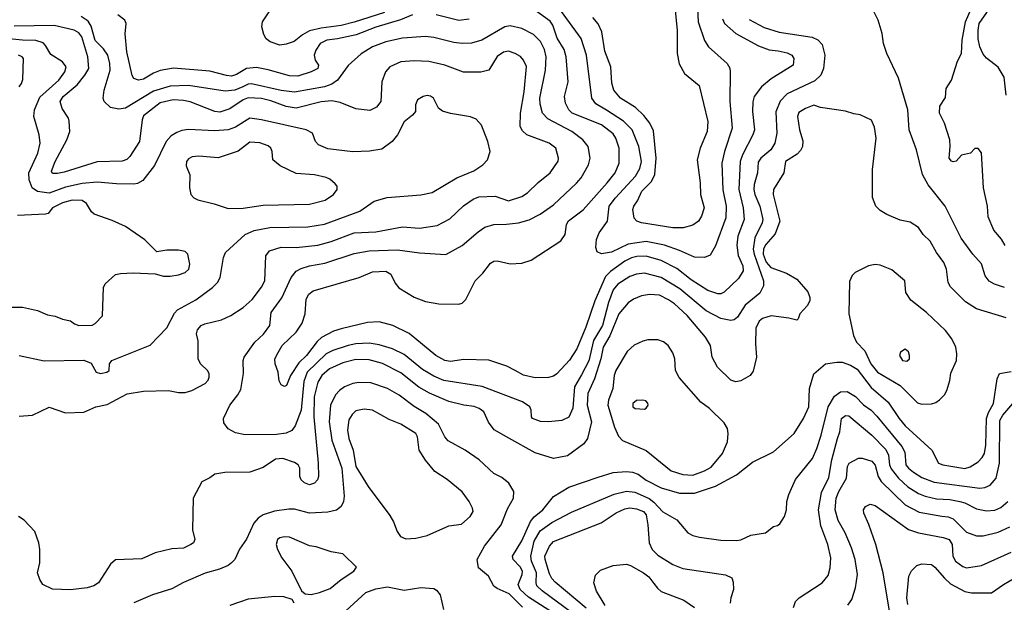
# Model space of a CAD drawing. Extents: x 997026 to 1115308, y 536381 to 619039.
# Tile 449 of 484: x 1081058 to 1086993, y 562737 to 566249. Entities that reach past the tile are written whole.
import ezdxf

# ---------------------------------------------------------------- set-up
doc = ezdxf.new("R2010")
doc.units = 0

msp = doc.modelspace()

# ---------------------------------------------------------------- linework, layer by layer
at = {"layer": '0CON20XD'}
for points in [[(1087004.4, 565794.4), (1086992.4, 565902.4), (1086955, 565962.5), (1086885, 566017.5), (1086865, 566040.6), (1086845.7, 566085.7), (1086835.8, 566134.2), (1086834.4, 566185), (1086842, 566225), (1086887.2, 566292.8), (1086901.5, 566335), (1086921.2, 566525), (1086919, 566585), (1086909.3, 566629.3), (1086892, 566652), (1086855, 566667.4), (1086675, 566660.9), (1086630, 566665), (1086605, 566673.8), (1086580.9, 566705), (1086561.5, 566798.5)], [(1083257.7, 566292.3), (1083075, 566234.1), (1082995, 566214.1), (1082875, 566198.5), (1082805, 566180.8), (1082761.8, 566158.2), (1082712.3, 566117.7), (1082665, 566101.3), (1082625, 566096.1), (1082567.5, 566115), (1082543.8, 566133.8), (1082528.9, 566158.9), (1082517.5, 566205), (1082521.5, 566235), (1082611.8, 566375)], [(1085293.9, 566255), (1085306.4, 566225), (1085375, 566166.2), (1085511.9, 566091.9), (1085575, 566067.3), (1085629.1, 566060.9), (1085685, 566049.1), (1085712, 566035), (1085723.8, 566015), (1085720, 565975), (1085588.5, 565891.5), (1085529.2, 565845), (1085485.6, 565785), (1085476.2, 565753.8), (1085474.6, 565695), (1085487.3, 565585), (1085477.9, 565555), (1085414.7, 565435), (1085401.6, 565395), (1085392.5, 565225), (1085419.5, 565115), (1085425.8, 565045), (1085386.7, 564945), (1085380.4, 564890.4), (1085387.7, 564827.7), (1085417.7, 564765), (1085418.9, 564735), (1085390.9, 564689.1), (1085305, 564605.8), (1085285, 564595.7), (1085265.6, 564595.6), (1085205, 564616.7), (1085105, 564680.7), (1085018.5, 564748.5), (1084925, 564796.7), (1084835, 564823.8), (1084777.9, 564822.1), (1084745, 564814.2), (1084705, 564793.3), (1084618.6, 564731.4), (1084589.7, 564700.3), (1084524.6, 564555), (1084469.7, 564395), (1084415.4, 564265), (1084372.6, 564197.4), (1084294.7, 564115.3), (1084275, 564101.1), (1084245, 564091.5), (1084165, 564090.5), (1084095, 564106.9), (1084045, 564134.3), (1083995, 564161.4), (1083885, 564197.1), (1083735, 564201.1), (1083655, 564189.6), (1083621.2, 564195), (1083565.8, 564225), (1083405, 564357.8), (1083306.6, 564406.6), (1083225, 564426.9), (1083155, 564424.4), (1082995, 564386.2), (1082949.4, 564370.6), (1082877.5, 564332.5), (1082851.3, 564308.7), (1082787.5, 564225), (1082739.6, 564180.4), (1082691.2, 564105), (1082666.1, 564043.9), (1082655, 564037.5), (1082635, 564047.5), (1082622.5, 564072.5), (1082616, 564125), (1082597.1, 564175), (1082595.7, 564205), (1082615, 564243.8), (1082639.4, 564285), (1082724.6, 564365.4), (1082760.2, 564419.8), (1082778.5, 564475), (1082784.5, 564565), (1082801.4, 564595), (1082826.7, 564615), (1083105, 564695.6), (1083185, 564728.6), (1083265, 564732.9), (1083295.4, 564715.4), (1083320.9, 564660.9), (1083342.5, 564632.5), (1083436.4, 564576.4), (1083505, 564550.8), (1083585, 564535.7), (1083705, 564534.3), (1083725, 564540), (1083747.6, 564562.4), (1083802.5, 564675), (1083849.7, 564720.2), (1083895, 564781.1), (1083915, 564792.5), (1083935, 564794.5), (1084015, 564777.3), (1084085, 564781.5), (1084140.2, 564799.8), (1084319.4, 564915), (1084345.6, 564955), (1084354.5, 565015), (1084365, 565037.5), (1084455, 565103.3), (1084599.6, 565265), (1084647.9, 565325), (1084670.4, 565385), (1084671.3, 565475), (1084650.7, 565535), (1084635, 565560.5), (1084565, 565615.8), (1084388.6, 565685), (1084367.8, 565705), (1084347.5, 565745), (1084342.7, 565785), (1084363.9, 565875), (1084351.1, 566025), (1084339.6, 566069.6), (1084298.5, 566138.5), (1084271.5, 566215), (1084255, 566239.5), (1084055.7, 566385)], [(1085140.4, 566395), (1085147.4, 566235), (1085185, 566124.2), (1085210.6, 566085), (1085321.9, 565985), (1085337.6, 565957.6), (1085340.5, 565935), (1085337.8, 565755), (1085353.4, 565595), (1085307.1, 565455), (1085291.2, 565385), (1085295.9, 565224.1), (1085316.7, 565125), (1085313.5, 565055), (1085252.7, 564885), (1085219.6, 564830.4), (1085185, 564816.2), (1085125, 564817.7), (1085035, 564858.2), (1084945, 564890), (1084835, 564911), (1084725, 564896), (1084625, 564846.7), (1084565, 564837.5), (1084538.9, 564848.9), (1084531.1, 564875), (1084535.4, 564925), (1084551.8, 564965), (1084600.6, 565035), (1084611.4, 565125), (1084648.4, 565175), (1084769.4, 565305), (1084795, 565352.9), (1084806.3, 565395), (1084790.8, 565485), (1084749.3, 565585), (1084698.2, 565638.2), (1084595.5, 565704.5), (1084531, 565741), (1084505.9, 565775), (1084474.7, 566035), (1084442.2, 566135), (1084285, 566351.3)], [(1086994.7, 564634.7), (1086934.1, 564654.1), (1086902.3, 564672.3), (1086877.3, 564705), (1086855, 564778.1), (1086803.5, 564835), (1086732.4, 564932.4), (1086635.5, 565125), (1086533.5, 565253.5), (1086498.8, 565315), (1086463.5, 565465), (1086420.4, 565585), (1086410.4, 565705), (1086355, 565896.7), (1086283.8, 566045), (1086263.8, 566105), (1086256, 566165), (1086232, 566245), (1086157.4, 566397.4)], [(1086930.3, 564980.3), (1086895, 565060), (1086890.6, 565125), (1086867.1, 565235), (1086855.9, 565445.9), (1086835, 565472.5), (1086815, 565472.5), (1086790, 565445), (1086735, 565432.5), (1086703.6, 565396.4), (1086685, 565392), (1086675, 565396.7), (1086661.2, 565415), (1086667.5, 565485), (1086664.3, 565525), (1086632.2, 565625), (1086602.9, 565685), (1086605, 565727.5), (1086639.3, 565780.7), (1086642.5, 565835), (1086675.5, 565884.5), (1086710.8, 565999.2), (1086735.7, 566045), (1086739.2, 566125), (1086758.7, 566235), (1086828.2, 566395)], [(1085007.5, 566325), (1085020.5, 566185), (1085020.5, 566045), (1085032.6, 565982.6), (1085064.7, 565924.7), (1085152.7, 565852.7), (1085206.5, 565635), (1085202.2, 565575), (1085159.5, 565475), (1085142.5, 565405), (1085160.5, 565265), (1085162.5, 565195), (1085183.1, 565115), (1085168.6, 565065), (1085149.2, 565035), (1085115, 565010.6), (1085056.2, 564993.8), (1084995, 564993.8), (1084805, 565024.6), (1084778, 565035), (1084762.5, 565052.5), (1084754.4, 565105), (1084760, 565125), (1084782.1, 565157.9), (1084808, 565215), (1084866.8, 565273.2), (1084886.7, 565315), (1084894.8, 565415), (1084879.1, 565579.1), (1084856.9, 565625), (1084820.8, 565670.9), (1084769.2, 565719.2), (1084679.4, 565775), (1084640, 565825), (1084627, 565867), (1084621.2, 565965), (1084585, 566060), (1084567.3, 566175), (1084545, 566224.2), (1084512.3, 566262.3)], [(1085455, 566249.7), (1085545, 566201.1), (1085635, 566174.3), (1085835, 566142.9), (1085868.3, 566128.3), (1085895, 566099.4), (1085911.1, 566035), (1085902.5, 565955), (1085886.2, 565913.8), (1085850.5, 565879.5), (1085685, 565801.6), (1085641.3, 565758.7), (1085616.6, 565693.4), (1085621.9, 565565), (1085610, 565505), (1085586.5, 565465), (1085524.6, 565415), (1085509.3, 565390.7), (1085506, 565325), (1085485.8, 565255), (1085483.3, 565225), (1085489.2, 565195), (1085518.6, 565125), (1085538.1, 565045), (1085533.5, 565025), (1085488.6, 564935), (1085479.1, 564865), (1085484.2, 564835), (1085540.5, 564675), (1085541.9, 564645), (1085519, 564601), (1085430.8, 564529.2), (1085385, 564455.5), (1085365, 564439.1), (1085345, 564436.2), (1085285, 564447.3), (1085195, 564494.7), (1085036.5, 564626.5), (1084925, 564695.8), (1084825, 564720.3), (1084775, 564715.3), (1084735, 564700.7), (1084662.9, 564655), (1084635, 564621.5), (1084606.2, 564545), (1084571.7, 564405), (1084516.1, 564315), (1084488, 564192), (1084445, 564107.5), (1084403, 564035), (1084391.8, 563908.2), (1084367.8, 563852.3), (1084325, 563833.8), (1084245, 563824.6), (1084196.3, 563826.3), (1084148.8, 563845), (1084142, 563855), (1084140, 563895), (1084132, 563915), (1084088, 563945), (1083845, 564038), (1083614, 564074), (1083555, 564099.4), (1083485, 564140.3), (1083375, 564230.3), (1083305, 564265.8), (1083225, 564289.5), (1083165, 564298.8), (1083085, 564294.2), (1083038, 564285), (1082945, 564254.4), (1082905, 564233.9), (1082790, 564125), (1082771.4, 564068.6), (1082754.3, 563895.7), (1082718.5, 563801.5), (1082698.1, 563771.9), (1082665, 563757.7), (1082605, 563749.1), (1082416.3, 563746.3), (1082359.7, 563759.7), (1082315, 563782), (1082288.3, 563818.3), (1082285.7, 563845), (1082324.5, 563925), (1082373.2, 563986.8), (1082391.1, 564018.9), (1082406.3, 564116.3), (1082404.5, 564195), (1082411.5, 564215), (1082475.7, 564304.3), (1082526.7, 564353.3), (1082565.4, 564405), (1082574.6, 564485), (1082638, 564572), (1082694.6, 564695), (1082725, 564732.5), (1082755, 564750), (1082804.3, 564765.7), (1082897.9, 564782.1), (1083075, 564839.1), (1083165, 564855.3), (1083335, 564862.2), (1083467, 564843), (1083626.1, 564833.9), (1083725, 564887.5), (1083820.6, 564969.4), (1083862.6, 564997.4), (1083915, 565013.7), (1083992.6, 565017.4), (1084065, 565024), (1084128.3, 565041.7), (1084195, 565076.8), (1084275, 565132.9), (1084415, 565263.3), (1084441.5, 565295), (1084487.5, 565375), (1084497.3, 565415), (1084484.7, 565484.7), (1084452.5, 565525), (1084385.2, 565575.2), (1084241.8, 565651.8), (1084209.2, 565685), (1084195, 565740), (1084193.1, 565775), (1084228.3, 565945), (1084231.1, 566025), (1084221.1, 566068.9), (1084197.5, 566117.5), (1084155, 566160.4), (1084085, 566195.4), (1084015, 566212.3), (1083982.9, 566205), (1083844.4, 566125), (1083781.8, 566108.2), (1083725, 566105.3), (1083675, 566111.1), (1083555, 566140.7), (1083503.3, 566146.7), (1083365, 566136.5), (1083264.8, 566115.2), (1083185, 566084.7), (1083116.3, 566043.7), (1083037.9, 565972.1), (1082973.5, 565885), (1082939.1, 565860.9), (1082895, 565844.4), (1082715, 565812.1), (1082635, 565823), (1082455, 565862.6), (1082435, 565860.6), (1082402.5, 565845), (1082355, 565823.4), (1082297.4, 565817.4), (1082075, 565852.6), (1081965, 565849.1), (1081865, 565818.8), (1081695, 565715.3), (1081655, 565708.8), (1081605, 565719.4), (1081567.1, 565755), (1081560.6, 565775), (1081566.7, 565825), (1081602.9, 565945), (1081601.4, 565985), (1081588.6, 566035), (1081563.5, 566073.5), (1081512.8, 566122.8), (1081489.2, 566209.2), (1081469.7, 566239.7), (1081427.5, 566267.5)], [(1083425, 566278.6), (1083352.5, 566247.5), (1083205, 566204.2), (1083086.7, 566156.7), (1082972.6, 566132.6), (1082908.8, 566125), (1082869.4, 566105), (1082842.5, 566065), (1082833.5, 566035), (1082839.4, 566005), (1082858.6, 565975), (1082855.8, 565955), (1082815, 565934.6), (1082735, 565908.2), (1082685, 565910.8), (1082555, 565947.3), (1082485, 565959.7), (1082425, 565954.7), (1082365, 565919.3), (1082335, 565909.3), (1082305, 565912), (1082205, 565938.9), (1081985, 565956.1), (1081905, 565941.8), (1081863.8, 565926.2), (1081805, 565890.9), (1081775, 565884.4), (1081745, 565894), (1081735, 565912.5), (1081702.9, 566055), (1081694.2, 566164.2), (1081699.2, 566225), (1081692, 566245), (1081648.5, 566278.5)], [(1083767.6, 566252.4), (1083705.5, 566244.5), (1083568.9, 566278.9)], [(1081055, 563860), (1081135, 563866.2), (1081235, 563912.5), (1081335, 563880), (1081445, 563884), (1081517.5, 563915), (1081585, 563928.6), (1081705, 563994.4), (1081805, 564010), (1081955, 564012.9), (1082015, 564002.5), (1082055, 564002.5), (1082095, 564014.2), (1082175, 564056.7), (1082193.6, 564076.4), (1082200, 564095), (1082200, 564115), (1082192.3, 564132.3), (1082148, 564175), (1082134.4, 564204.4), (1082132.7, 564312.7), (1082124, 564355), (1082130.3, 564379.7), (1082152, 564405), (1082173.3, 564415), (1082275, 564439.5), (1082330, 564465), (1082405, 564514.4), (1082458.5, 564561.5), (1082515, 564637.5), (1082535.5, 564675), (1082540.8, 564825), (1082564, 564855), (1082635, 564877.7), (1082725, 564875.9), (1082855, 564889.3), (1082935, 564911.6), (1083075, 564964), (1083205, 564970.4), (1083365, 564999.6), (1083467.8, 564992.2), (1083575, 565008.5), (1083650.6, 565049.4), (1083732.4, 565127.6), (1083792.2, 565167.8), (1083825, 565181.9), (1083924.4, 565184.4), (1084005, 565156.7), (1084085, 565183.5), (1084119.2, 565205), (1084182.2, 565267.8), (1084255.6, 565325), (1084303.7, 565396.3), (1084305.5, 565415), (1084289.4, 565475), (1084250, 565505), (1084115, 565555.6), (1084088.3, 565578.3), (1084074.5, 565604.5), (1084077.3, 565685), (1084098.8, 565815), (1084113.1, 565966.9), (1084095.3, 566005.3), (1084076, 566026), (1084045, 566045.6), (1084005, 566059.6), (1083975, 566053.5), (1083935, 566027.5), (1083885.6, 565944.4), (1083837.9, 565932.1), (1083732.6, 565932.6), (1083620, 565975), (1083525, 565996.7), (1083435, 566000.6), (1083355, 565995.5), (1083290, 565965), (1083262.5, 565935), (1083240.6, 565875), (1083234.2, 565755), (1083208.8, 565721.2), (1083167.7, 565702.3), (1083085, 565711.1), (1082988.8, 565748.8), (1082939.3, 565759.3), (1082875, 565754.7), (1082725, 565715.3), (1082665, 565724.7), (1082570.9, 565759.1), (1082515, 565774.8), (1082435, 565778), (1082404.5, 565765), (1082325, 565711.8), (1082265, 565691.2), (1082235, 565694.6), (1082085, 565753.8), (1082045, 565762), (1081982.5, 565765), (1081905, 565747.3), (1081805, 565670), (1081795.5, 565645), (1081780.6, 565515), (1081722.5, 565425), (1081703.6, 565406.4), (1081675, 565395.6), (1081525, 565391.8), (1081325, 565330.5), (1081285, 565321.5), (1081255, 565322), (1081249.2, 565335), (1081271.1, 565395), (1081342.5, 565525), (1081360, 565575), (1081356.9, 565636.9), (1081352, 565655), (1081313, 565713), (1081301.8, 565755), (1081319.1, 565785), (1081405, 565855.5), (1081451.5, 565915), (1081474.6, 565955), (1081469.3, 566025), (1081433.2, 566145), (1081415, 566168.7), (1081386.3, 566186.3), (1081265, 566213.7), (1081025, 566210.2)], [(1081055, 564224.4), (1081205, 564192.9), (1081445, 564196.4), (1081487.9, 564177.9), (1081518, 564125), (1081545, 564115.8), (1081582.5, 564125), (1081596.7, 564135), (1081600, 564175), (1081613.3, 564195), (1081843.5, 564286.5), (1081945, 564392), (1081990.7, 564479.3), (1082009.7, 564500.2), (1082119.3, 564560.7), (1082220, 564635), (1082250.6, 564665), (1082266.9, 564695), (1082287.1, 564815), (1082298.6, 564845), (1082416.6, 564953.4), (1082471.9, 564978.1), (1082565, 564996.3), (1082795, 565000.6), (1082894.3, 565015.7), (1083108.6, 565095), (1083195, 565155.6), (1083272.1, 565177.9), (1083475, 565192.9), (1083545, 565207.1), (1083692.9, 565295), (1083795, 565338.5), (1083848.6, 565375), (1083878.6, 565405), (1083892.9, 565455), (1083880.6, 565515), (1083842.2, 565612.2), (1083809.3, 565649.3), (1083775, 565664.3), (1083655, 565682.9), (1083606.6, 565696.6), (1083583.1, 565715), (1083551.4, 565775), (1083535, 565788.1), (1083515, 565791.9), (1083490, 565785), (1083456.7, 565765), (1083443.9, 565736.1), (1083443.3, 565695), (1083426.4, 565673.6), (1083375, 565634.2), (1083336, 565554), (1083303.1, 565515), (1083241.1, 565468.9), (1083166.2, 565456.2), (1083065, 565451.6), (1082915, 565469.6), (1082858.8, 565495), (1082841.2, 565515), (1082823.3, 565565), (1082785.5, 565585.5), (1082515.7, 565645.7), (1082445, 565654.7), (1082359.1, 565600.9), (1082315, 565585.9), (1082235, 565578.6), (1082075, 565586.1), (1082035, 565580.8), (1082005, 565569.6), (1081971.5, 565548.5), (1081940.8, 565515), (1081870.1, 565369.9), (1081799.5, 565280.5), (1081767.6, 565262.4), (1081745, 565257.9), (1081640.6, 565259.4), (1081525, 565269.8), (1081435, 565262.3), (1081335, 565240.2), (1081235, 565203.1), (1081165, 565213.3), (1081133.8, 565235), (1081114.3, 565284.3), (1081112.5, 565325), (1081166.3, 565445), (1081181.4, 565505), (1081176.2, 565555), (1081143.6, 565665), (1081147.1, 565705), (1081179, 565781), (1081294.1, 565885), (1081330, 565935), (1081338.2, 565965), (1081315.6, 565995.6), (1081245, 566038.8), (1081214.2, 566094.2), (1081199.2, 566109.1), (1081155, 566123.3), (1081074.8, 566125.2), (1080955, 566138)], [(1081054.3, 565845), (1081069.4, 565865), (1081077.7, 565887.7), (1081080, 566015), (1081072.5, 566025), (1081050, 566035)], [(1087005, 564451.4), (1086825.4, 564505.4), (1086759.1, 564549.1), (1086668.6, 564638.6), (1086654.4, 564665), (1086644.4, 564745), (1086627.5, 564785), (1086584.4, 564845), (1086545, 564914), (1086504.5, 564954.5), (1086475, 564996.2), (1086425, 565027.5), (1086365, 565040), (1086285, 565073.8), (1086245, 565098), (1086218, 565125), (1086197.7, 565177.7), (1086198, 565345), (1086220, 565535), (1086211.2, 565601.2), (1086192.3, 565642.3), (1086125, 565676), (1086085, 565681.2), (1086035, 565698), (1085885, 565720), (1085845, 565734), (1085795, 565714.2), (1085755, 565688.6), (1085745.6, 565665), (1085757.8, 565585), (1085778, 565518), (1085775.5, 565485), (1085765, 565460.8), (1085745, 565438.1), (1085674.3, 565395), (1085664.3, 565325), (1085602.3, 565225), (1085599.6, 565195), (1085639.7, 565035), (1085612.3, 564957.7), (1085555, 564894.7), (1085541.5, 564868.5), (1085538.8, 564835), (1085557.2, 564787.2), (1085585, 564755.4), (1085680.5, 564720.5), (1085742.5, 564685), (1085807.8, 564607.8), (1085821.4, 564575), (1085821.4, 564555), (1085805.5, 564524.5), (1085761.2, 564475), (1085750, 564445), (1085741.7, 564438.3), (1085695, 564450), (1085587, 564463), (1085535, 564448), (1085515, 564431.2), (1085495, 564390), (1085493.1, 564295), (1085500, 564215), (1085479.7, 564130.3), (1085461.2, 564105), (1085405, 564072.9), (1085375, 564067.1), (1085345, 564075.8), (1085264.5, 564154.5), (1085232.5, 564215), (1085222.9, 564285), (1085191.9, 564335), (1085081.8, 564465), (1085005, 564536.9), (1084969.6, 564559.6), (1084915, 564588.9), (1084855, 564591.5), (1084805, 564584.6), (1084757.5, 564565), (1084725, 564542.5), (1084669.6, 564475), (1084615.8, 564344.2), (1084575.3, 564275), (1084560.2, 564205), (1084522.2, 564085), (1084483.4, 563996.6), (1084478.4, 563925), (1084504, 563825), (1084480, 563725), (1084457.8, 563692.2), (1084359.1, 563620.9), (1084275, 563603.1), (1084165, 563638.1), (1084006.1, 563726.1), (1083917.4, 563777.4), (1083883.1, 563823.1), (1083855, 563884.3), (1083828, 563905), (1083796.6, 563916.6), (1083735, 563924.6), (1083645, 563946.6), (1083527.2, 563997.2), (1083463.8, 564033.8), (1083355, 564121.3), (1083245, 564177.3), (1083165, 564198.1), (1083085, 564201.4), (1083005, 564180.9), (1082925, 564143.5), (1082878.2, 564105), (1082854.7, 564065), (1082832.9, 563975), (1082831.1, 563855), (1082857.1, 563575), (1082859.2, 563495), (1082854, 563475), (1082834.4, 563455.6), (1082805, 563445.7), (1082775, 563457.1), (1082754.3, 563475), (1082747.1, 563495), (1082745.7, 563545), (1082736.3, 563566.3), (1082715, 563580), (1082644.5, 563604.5), (1082600.6, 563599.4), (1082525, 563550.6), (1082445, 563520.8), (1082295, 563520), (1082235, 563510), (1082205, 563486.7), (1082155, 563463.3), (1082104, 563365), (1082100, 563175), (1082114, 563115), (1082105, 563096.7), (1082090, 563085), (1082045, 563064), (1081975, 563060), (1081875, 563036), (1081795, 563000), (1081635, 562992.5), (1081605, 562966.2), (1081532, 562855), (1081505, 562835.8), (1081465, 562824.3), (1081365, 562812.9), (1081255, 562815.8), (1081196.7, 562845), (1081180, 562875), (1081166, 562915), (1081180, 562975), (1081180, 563055), (1081173.8, 563095), (1081150, 563165), (1081085, 563233.3), (1081050, 563255)], [(1082315, 565110), (1082405, 565113.3), (1082525, 565130.5), (1082805, 565136.9), (1082899.1, 565160.9), (1082950, 565195), (1082972, 565225), (1082971.2, 565245), (1082959.7, 565259.7), (1082927.2, 565287.2), (1082905, 565297.1), (1082835.9, 565314.1), (1082725, 565321.4), (1082628, 565368), (1082583.8, 565405), (1082580, 565455), (1082572, 565475), (1082555, 565488.6), (1082505, 565506.5), (1082445, 565511.1), (1082375, 565456.7), (1082255, 565417.1), (1082137, 565427), (1082097.3, 565422.7), (1082075, 565410), (1082064, 565395), (1082061.7, 565368.3), (1082083.6, 565313.6), (1082082, 565235), (1082090, 565195), (1082107.5, 565175), (1082132.3, 565162.3), (1082229.2, 565139.2), (1082315, 565110)], [(1081225, 564470.8), (1081272.7, 564462.7), (1081315, 564444), (1081365, 564433.3), (1081387.5, 564415), (1081415, 564406.2), (1081495, 564407.5), (1081513, 564417), (1081557, 564463), (1081562.5, 564635), (1081574.1, 564655.9), (1081635, 564713.3), (1081665, 564720), (1081742.3, 564722.3), (1081875, 564716.2), (1081925, 564702), (1081965, 564702.5), (1082015, 564710.8), (1082055, 564725.8), (1082077.1, 564745), (1082084.3, 564775), (1082071.2, 564835), (1082055, 564851.2), (1082015, 564860), (1081945, 564860), (1081885, 564850), (1081812.2, 564922.2), (1081695, 565001.9), (1081615, 565039.1), (1081506.2, 565076.2), (1081490.7, 565090.7), (1081460.4, 565140.4), (1081435, 565158.7), (1081375, 565160.8), (1081315.7, 565145), (1081255.8, 565115), (1081230, 565080), (1081214, 565076), (1081045, 565068.1)], [(1086997.9, 564887.9), (1086975.6, 564925.6), (1086930.3, 564980.3)], [(1086495, 563930.5), (1086555, 563932.9), (1086579.4, 563940.6), (1086602.7, 563957.3), (1086631.7, 563988.3), (1086645.6, 564014.4), (1086664.3, 564075), (1086670.7, 564119.3), (1086704.3, 564195), (1086707.1, 564235), (1086700.8, 564275), (1086677.1, 564325), (1086638.6, 564375), (1086524, 564484), (1086429.1, 564559.1), (1086399.2, 564605), (1086394, 564675), (1086315, 564740.8), (1086245, 564769.2), (1086215, 564772.5), (1086175, 564765.8), (1086093.3, 564725), (1086075, 564706.7), (1086058.8, 564671.2), (1086056.4, 564475), (1086083.5, 564345), (1086101.5, 564305), (1086152.5, 564252.5), (1086188.3, 564175), (1086228.8, 564125), (1086365, 564043.1), (1086470.5, 563940.5), (1086495, 563930.5)], [(1080985, 564516.7), (1081075, 564516.2), (1081165, 564496), (1081225, 564470.8)], [(1085115, 563503.9), (1085185, 563529.2), (1085225, 563551.6), (1085295.2, 563634.8), (1085323.8, 563705), (1085329.1, 563755), (1085324.6, 563784.6), (1085305, 563819.2), (1085215, 563904.4), (1085164, 563944), (1085032.4, 564092.4), (1085011.4, 564135), (1085006.7, 564205), (1084995, 564240), (1084965.8, 564285), (1084937.8, 564307.8), (1084905, 564319.4), (1084845, 564318.9), (1084815, 564312.2), (1084762.1, 564287.9), (1084720.4, 564249.6), (1084650.7, 564135), (1084640.4, 564105), (1084633.9, 564025), (1084606.7, 563955), (1084602.2, 563925), (1084642.8, 563792.7), (1084668.3, 563738.3), (1084692.4, 563712.4), (1084835, 563652.7), (1084985, 563529.4), (1085055, 563507.1), (1085115, 563503.9)], [(1086405, 564190), (1086420.8, 564205), (1086422, 564225), (1086415, 564246.7), (1086395, 564263.3), (1086367.5, 564245), (1086361.2, 564225), (1086378.8, 564195), (1086405, 564190)], [(1084298, 562658), (1084125, 562769), (1084075.2, 562815), (1084063.3, 562845), (1084087.5, 562905), (1084088.1, 562925), (1084075, 562950.9), (1084031.5, 562995), (1084028.5, 563015), (1084085, 563107.5), (1084136.1, 563223.9), (1084158.3, 563251.7), (1084211.2, 563295), (1084274.7, 563375.3), (1084368.9, 563431.1), (1084545, 563491.1), (1084635, 563518.8), (1084715, 563525.3), (1084751.2, 563521.2), (1084785, 563509.1), (1084835, 563473.3), (1084925, 563428.2), (1085035, 563394.7), (1085125, 563395.3), (1085252.5, 563437.5), (1085378, 563505), (1085475, 563582.9), (1085601.2, 563645), (1085725.8, 563755), (1085782, 563845), (1085814, 563915), (1085819.2, 564025), (1085844, 564115), (1085915.8, 564174.2), (1085984.4, 564185.6), (1086015, 564184.4), (1086065, 564166.4), (1086105, 564142.9), (1086191.2, 564031.2), (1086293.4, 563943.4), (1086358.5, 563845), (1086395, 563800.9), (1086556.9, 563655), (1086595.6, 563575.6), (1086622.5, 563565), (1086755, 563544), (1086786.3, 563553.7), (1086835, 563584.5), (1086860.1, 563609.9), (1086874.2, 563635), (1086882, 563685), (1086885.2, 563845), (1086897.9, 563882.1), (1086927.7, 563935), (1086949.2, 564085), (1086964.2, 564115.8), (1087035, 564128)], [(1083860.4, 563075), (1083961.1, 563205), (1083999.1, 563300.9), (1084034, 563365), (1084035.7, 563405.7), (1084006.2, 563455), (1083965, 563488.6), (1083915, 563514.3), (1083827.5, 563595), (1083742.5, 563655), (1083640.7, 563710.7), (1083620, 563735), (1083581.5, 563811.5), (1083505.2, 563875.2), (1083435, 563917.5), (1083344.4, 563985), (1083275, 564025.4), (1083175, 564060.8), (1083102, 564062), (1083065, 564055.4), (1083015, 564036.2), (1082985.3, 564014.7), (1082962.4, 563987.6), (1082931.2, 563925), (1082922.5, 563825), (1082939.8, 563715), (1083000, 563545), (1083013.3, 563376.7), (1083008.8, 563345), (1082995.4, 563314.6), (1082967, 563293), (1082915, 563280), (1082805, 563274.6), (1082715, 563298.7), (1082680.8, 563299.2), (1082592.9, 563287.1), (1082525, 563265.4), (1082495, 563243.8), (1082469.6, 563215), (1082425, 563118), (1082383.4, 563056.6), (1082353.9, 562996.1), (1082335, 562974.3), (1082315, 562959.4), (1082262.8, 562937.2), (1082175, 562912.1), (1082045, 562857.1), (1081975, 562817.5), (1081858, 562782), (1081745, 562733.3)], [(1084383.1, 562675), (1084206.4, 562806.4), (1084175.7, 562835.7), (1084170.5, 562855), (1084172.2, 562915), (1084143.4, 562985), (1084138.3, 563015), (1084159.6, 563105), (1084195, 563168.7), (1084265, 563219.2), (1084385, 563280.3), (1084641.1, 563388.9), (1084715, 563407.9), (1084765, 563401.7), (1084852.4, 563362.4), (1084881.3, 563341.3), (1084935, 563282.1), (1085019.4, 563235), (1085085.4, 563155.4), (1085115, 563139.1), (1085155, 563129.6), (1085285, 563111.5), (1085379.3, 563110.7), (1085405, 563114.4), (1085465, 563141.9), (1085554, 563156), (1085602.5, 563195), (1085625, 563200), (1085639.5, 563210.5), (1085668, 563255), (1085680, 563295), (1085681.2, 563345), (1085695, 563387.5), (1085735, 563478), (1085836.9, 563605), (1085863.4, 563665), (1085888.6, 563745), (1085930.5, 563915), (1085969.3, 563980.7), (1086005, 564006), (1086045, 564008), (1086095, 563976.9), (1086145, 563928.2), (1086189.6, 563895), (1086225, 563859.6), (1086376, 563676), (1086392.6, 563642.6), (1086400.3, 563565), (1086414.8, 563544.8), (1086445, 563521.9), (1086495, 563490.3), (1086571, 563461), (1086845, 563425.3), (1086875, 563429.1), (1086907.1, 563442.9), (1086943.7, 563486.4), (1086963.3, 563576.7), (1086966.6, 563833.4), (1086983.9, 563865), (1087045, 563935.4)], [(1084825, 563902), (1084835, 563906.7), (1084846, 563925), (1084845, 563937.5), (1084831.7, 563951.7), (1084815, 563956.2), (1084775, 563953.3), (1084754, 563935), (1084753.8, 563915), (1084767.5, 563905), (1084825, 563902)], [(1083385, 563120), (1083445, 563124), (1083515, 563140), (1083645, 563197.5), (1083721.7, 563208.3), (1083774, 563255), (1083790.8, 563285), (1083787.5, 563305), (1083768, 563345), (1083725, 563404), (1083635, 563477.5), (1083560, 563525), (1083503.5, 563593.5), (1083466.5, 563655), (1083455.5, 563735), (1083445.6, 563755), (1083355, 563811.9), (1083285, 563838.1), (1083185, 563894.4), (1083135, 563902.2), (1083085, 563890.6), (1083061.1, 563868.9), (1083042, 563838), (1083033.1, 563775), (1083040.9, 563725), (1083068, 563655), (1083083.5, 563555), (1083158.1, 563435), (1083289.7, 563259.7), (1083311.9, 563221.9), (1083332.9, 563165), (1083353.6, 563133.6), (1083385, 563120)], [(1085721.5, 562705), (1085735, 562742), (1085755.8, 562765), (1085894.5, 562855.5), (1085930.2, 562899.8), (1085943.3, 562945), (1085947.3, 563005), (1085930, 563085), (1085887.2, 563197.2), (1085873, 563295), (1085890.7, 563399.3), (1085935, 563490), (1085953, 563595), (1085987.1, 563725), (1086000.7, 563765), (1086010.8, 563845), (1086035, 563863.8), (1086055, 563860.4), (1086195, 563744.6), (1086278, 563658), (1086294.2, 563625), (1086301.5, 563565), (1086311.1, 563541.1), (1086355.9, 563485), (1086412.3, 563432.3), (1086475, 563392.5), (1086515, 563376.8), (1086585, 563361.7), (1086665, 563356.7), (1086725.7, 563345.7), (1086755, 563336.9), (1086825, 563300.4), (1086885, 563288.5), (1086935, 563292.9), (1086971.1, 563308.9), (1087014.7, 563345.3)], [(1086049.8, 562720.2), (1086074.4, 562755), (1086096.5, 562825), (1086107.9, 562905), (1086094, 562995), (1086072.2, 563065), (1086033.1, 563155), (1085991, 563231), (1085972.4, 563295), (1085979.2, 563365), (1085994.7, 563405), (1086042.1, 563485), (1086046.7, 563555), (1086058.6, 563575), (1086115, 563606.5), (1086136, 563606), (1086195, 563588.8), (1086215, 563564.3), (1086233.1, 563495), (1086250.8, 563465), (1086395, 563324.7), (1086479.7, 563279.7), (1086616.7, 563256.7), (1086655, 563251.9), (1086685, 563240.3), (1086765, 563160.9), (1086825, 563137.5), (1086865, 563137.5), (1086955, 563160.9), (1087027.1, 563192.9)], [(1084472.3, 562702.3), (1084285, 562858.2), (1084265, 562880.8), (1084251.5, 562908.5), (1084224.7, 562995), (1084224, 563015), (1084251.1, 563075), (1084275.7, 563104.3), (1084562.9, 563217.1), (1084653.8, 563276.2), (1084705, 563300), (1084735, 563305.8), (1084775, 563300.8), (1084817.8, 563285), (1084833.8, 563265), (1084844.6, 563204.6), (1084852.3, 563095), (1084870.5, 563055), (1084905, 563021.5), (1084995, 562965.5), (1085055, 562941.9), (1085312.7, 562902.7), (1085350, 562885), (1085359.5, 562859.5), (1085360, 562815), (1085343.9, 562763.9), (1085341.2, 562731.2)], [(1086308.9, 562635), (1086263.6, 562915), (1086217.5, 563085), (1086176.9, 563206.9), (1086146, 563275), (1086144, 563295), (1086156.7, 563315), (1086185, 563329.2), (1086215, 563321.4), (1086415.3, 563175.3), (1086475, 563155.4), (1086625, 563128.2), (1086660.8, 563115), (1086679.6, 563085), (1086682.7, 563015), (1086699.4, 562985), (1086742.7, 562952.7), (1086765, 562944.5), (1086855, 562959.1), (1087035, 563039.5)], [(1082815, 562784.2), (1082865, 562795.7), (1082929.4, 562820.6), (1082996.2, 562875), (1083072.5, 562925), (1083088.3, 562948.3), (1083005, 563030), (1082935, 563041.2), (1082845, 563071.2), (1082805, 563078), (1082685, 563129.2), (1082655, 563132.5), (1082626.7, 563125), (1082611.2, 563115), (1082604, 563085), (1082612, 563055), (1082638, 563005), (1082698, 562925), (1082755.9, 562805.9), (1082778.3, 562788.3), (1082815, 562784.2)], [(1084088.1, 562708.1), (1084008.3, 562788.3), (1083935, 562820.7), (1083915.5, 562835), (1083884.6, 562894.6), (1083823.8, 562945), (1083815.7, 562995), (1083860.4, 563075)], [(1084587.7, 562717.7), (1084534.6, 562805), (1084519.4, 562855), (1084528.7, 562901.3), (1084558.7, 562931.3), (1084635, 562958.1), (1084715, 562966.7), (1084739.5, 562959.5), (1084818.1, 562915), (1084849.9, 562889.9), (1084881, 562851), (1084901.5, 562821.5), (1084925, 562801.5), (1085061.1, 562751.1), (1085125.3, 562705.3)], [(1086411.9, 562725), (1086405.3, 562765), (1086418.2, 562895), (1086433.1, 562926.9), (1086465, 562958.1), (1086495, 562970), (1086555, 562964.5), (1086575, 562950), (1086631.8, 562881.8), (1086668.9, 562848.9), (1086755, 562803.3), (1086795.4, 562794.6), (1086915.8, 562794.2), (1086988.6, 562845), (1087125, 562925.5)], [(1083024.5, 562685), (1083145, 562795.8), (1083205, 562818.2), (1083275, 562831.3), (1083375, 562809.6), (1083475.7, 562825.7), (1083555, 562820.8), (1083571.2, 562811.2), (1083591.9, 562781.9), (1083613.3, 562693.3)], [(1082713, 562733), (1082700, 562755), (1082650, 562770), (1082595, 562772.9), (1082435, 562757.1), (1082325, 562718.6)]]:
    msp.add_lwpolyline(points, dxfattribs=at)

doc.saveas('drawing.dxf')
